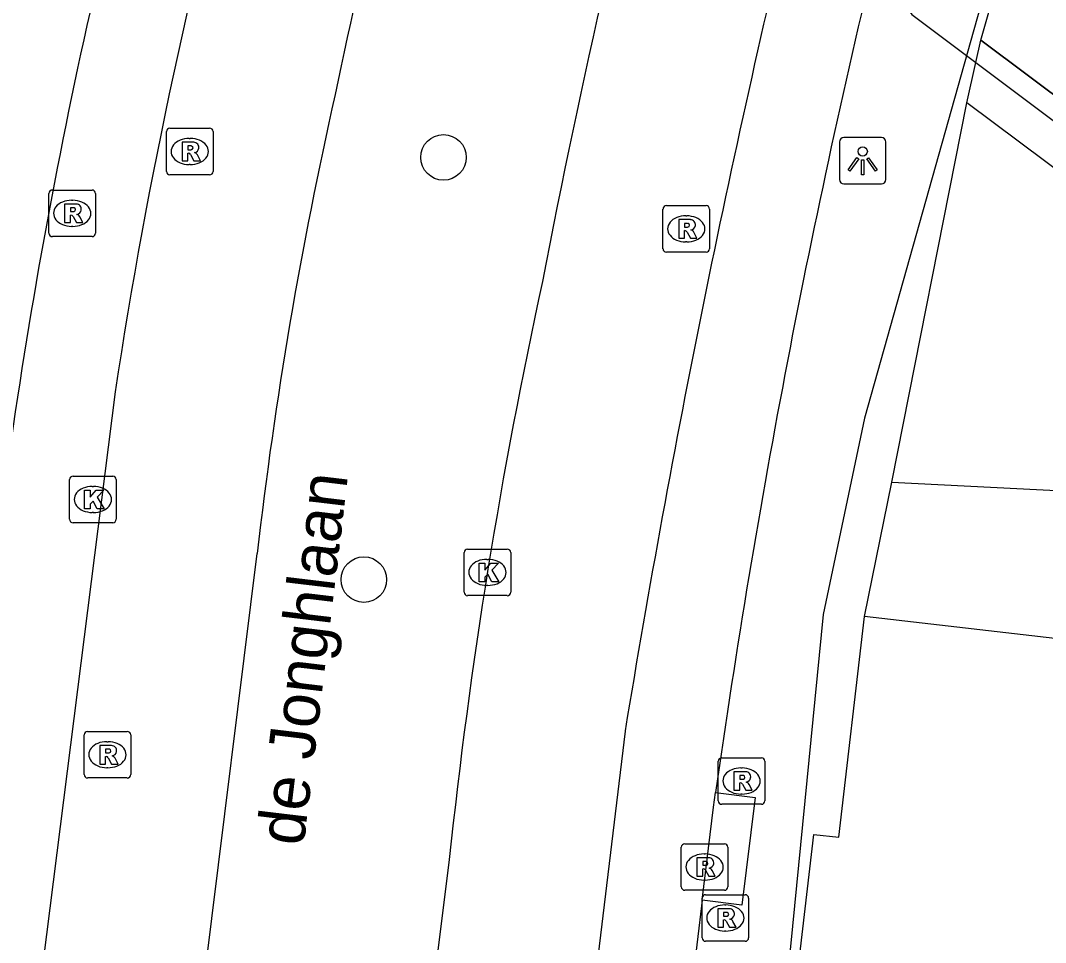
# Model space of a CAD drawing. Extents: x 159718 to 160783, y 383290 to 384030.
# Drawn here: x 160300.99 to 160323, y 383810.53 to 383830.33 of the extents above; entities that cross this region are included whole.
import ezdxf

# ---------------------------------------------------------------- set-up
doc = ezdxf.new("R2010")
doc.units = 0
for name, color, linetype in [('IMGEO_Boom', 7, 'Continuous'), ('IMGEO_Kolk', 7, 'Continuous'), ('IMGEO_Lichtpunt', 7, 'Continuous'), ('IMGEO_Openbare_ruimte_label', 7, 'Continuous'), ('IMGEO_Pand', 7, 'Continuous'), ('IMGEO_Pand_overbouw', 7, 'Continuous'), ('IMGEO_Rijbaan_lokaal_open', 7, 'Continuous'), ('IMGEO_Rioolput', 7, 'Continuous'), ('IMGEO_Voetpad_open', 7, 'Continuous')]:
    doc.layers.add(name, color=color, linetype=linetype)

msp = doc.modelspace()

# ---------------------------------------------------------------- linework, layer by layer
at = {"layer": 'IMGEO_Boom'}
for centre in [(160310.077, 383827.39), (160308.368, 383818.321)]:
    msp.add_circle(centre, 0.489, dxfattribs=at)
at = {"layer": 'IMGEO_Kolk'}
for p, q in [((160302.123, 383820.543), (160302.975, 383820.543)), ((160302.048, 383819.617), (160302.048, 383820.469)), ((160302.536, 383820.323), (160302.561, 383820.323)), ((160303.049, 383820.469), (160303.049, 383819.617)), ((160302.559, 383819.763), (160302.534, 383819.763)), ((160302.975, 383819.543), (160302.123, 383819.543)), ((160310.596, 383818.977), (160311.448, 383818.977)), ((160310.521, 383818.051), (160310.521, 383818.903)), ((160311.009, 383818.757), (160311.034, 383818.757)), ((160311.522, 383818.903), (160311.522, 383818.051)), ((160311.032, 383818.197), (160311.007, 383818.197)), ((160311.448, 383817.977), (160310.596, 383817.977))]:
    msp.add_line(p, q, dxfattribs=at)
for points in [[(160302.123, 383820.543), (160302.975, 383820.543)], [(160302.048, 383819.617), (160302.048, 383820.469)], [(160303.049, 383820.469), (160303.049, 383819.617)], [(160302.369, 383820.243), (160302.492, 383820.243), (160302.492, 383820.092), (160302.622, 383820.243), (160302.786, 383820.243), (160302.64, 383820.092), (160302.793, 383819.843), (160302.641, 383819.843), (160302.556, 383820.007), (160302.492, 383819.94), (160302.492, 383819.843), (160302.369, 383819.843), (160302.369, 383820.243)], [(160302.975, 383819.543), (160302.123, 383819.543)], [(160310.596, 383818.977), (160311.448, 383818.977)], [(160310.521, 383818.051), (160310.521, 383818.903)], [(160311.522, 383818.903), (160311.522, 383818.051)], [(160310.842, 383818.677), (160310.965, 383818.677), (160310.965, 383818.526), (160311.095, 383818.677), (160311.259, 383818.677), (160311.113, 383818.526), (160311.266, 383818.277), (160311.114, 383818.277), (160311.029, 383818.441), (160310.965, 383818.374), (160310.965, 383818.277), (160310.842, 383818.277), (160310.842, 383818.677)], [(160311.448, 383817.977), (160310.596, 383817.977)]]:
    msp.add_lwpolyline(points, dxfattribs=at)
for centre, start, end in [((160302.125, 383820.467), 91.552, 178.448), ((160302.125, 383820.467), 91.552, 178.448), ((160302.973, 383820.467), 1.552, 88.448), ((160302.973, 383820.467), 1.552, 88.448), ((160302.125, 383819.619), 181.552, 268.448), ((160302.125, 383819.619), 181.552, 268.448), ((160302.973, 383819.619), 271.552, 358.448), ((160302.973, 383819.619), 271.552, 358.448), ((160310.598, 383818.901), 91.552, 178.448), ((160310.598, 383818.901), 91.552, 178.448), ((160311.446, 383818.901), 1.552, 88.448), ((160311.446, 383818.901), 1.552, 88.448), ((160310.598, 383818.053), 181.552, 268.448), ((160310.598, 383818.053), 181.552, 268.448), ((160311.446, 383818.053), 271.552, 358.448), ((160311.446, 383818.053), 271.552, 358.448)]:
    msp.add_arc(centre, 0.0765, start, end, dxfattribs=at)
for centre, major_axis, ratio, start_param, end_param in [((160302.535, 383820.043), (-0.387, 0.002), 0.722429, 4.712389, 7.853982), ((160302.56, 383820.043), (-0.39, 0.002), 0.717154, 1.570796, 4.712389), ((160311.008, 383818.477), (-0.387, 0.002), 0.722429, 4.712389, 7.853982), ((160311.033, 383818.477), (-0.39, 0.002), 0.717154, 1.570796, 4.712389)]:
    msp.add_ellipse(centre, major_axis=major_axis, ratio=ratio, start_param=start_param, end_param=end_param, dxfattribs=at)
at = {"layer": 'IMGEO_Lichtpunt'}
for p, q in [((160319.483, 383827.815), (160318.675, 383827.815)), ((160319.483, 383827.815), (160318.675, 383827.815)), ((160318.581, 383827.72), (160318.581, 383826.913)), ((160318.581, 383827.72), (160318.581, 383826.913)), ((160319.577, 383826.913), (160319.577, 383827.72)), ((160319.577, 383826.913), (160319.577, 383827.72)), ((160318.675, 383826.819), (160319.483, 383826.819)), ((160318.675, 383826.819), (160319.483, 383826.819))]:
    msp.add_line(p, q, dxfattribs=at)
for points in [[(160318.955, 383827.384), (160318.994, 383827.356), (160318.806, 383827.094), (160318.768, 383827.121), (160318.955, 383827.384)], [(160319.057, 383827.336), (160319.104, 383827.336), (160319.104, 383827.014), (160319.057, 383827.014), (160319.057, 383827.336)], [(160319.167, 383827.356), (160319.205, 383827.383), (160319.392, 383827.121), (160319.353, 383827.093), (160319.167, 383827.356)]]:
    msp.add_lwpolyline(points, dxfattribs=at)
msp.add_circle((160319.08, 383827.518), 0.0994, dxfattribs=at)
for centre, start, end in [((160318.675, 383827.72), 90, 180), ((160318.675, 383827.72), 90, 180), ((160319.483, 383827.72), 0, 90), ((160319.483, 383827.72), 0, 90), ((160318.675, 383826.913), 180, 270), ((160318.675, 383826.913), 180, 270), ((160319.483, 383826.913), 270, 0), ((160319.483, 383826.913), 270, 360)]:
    msp.add_arc(centre, 0.0946, start, end, dxfattribs=at)
at = {"layer": 'IMGEO_Pand'}
for points in [[(160321.613, 383829.907), (160323.018, 383834.826), (160324.122, 383838.696), (160327.127, 383845.65)], [(160321.613, 383829.907), (160336.795, 383818.544), (160346.525, 383811.261), (160348.576, 383814.012)], [(160316.364, 383798.547), (160318.028, 383812.85), (160318.567, 383812.789), (160319.117, 383817.532)], [(160330.225, 383793.156), (160332.015, 383794.838), (160331.674, 383795.167), (160331.745, 383795.251), (160328.355, 383798.507), (160328.272, 383798.421), (160328.118, 383798.579), (160329.591, 383811.526), (160329.098, 383811.582), (160329.647, 383816.31), (160319.117, 383817.532)]]:
    msp.add_lwpolyline(points, dxfattribs=at)
at = {"layer": 'IMGEO_Pand_overbouw'}
for points in [[(160327.03, 383845.851), (160322.711, 383834.557), (160319.121, 383821.789), (160318.228, 383817.573), (160316.288, 383797.859), (160325.972, 383789.29)], [(160323.118, 383836.853), (160322.935, 383835.48), (160321.868, 383835.959), (160321.129, 383835.97), (160320.988, 383835.713), (160320.729, 383835.242), (160320.413, 383833.459), (160319.729, 383831.741), (160319.721, 383831.021), (160320.132, 383830.458), (160321.506, 383829.424), (160327.872, 383824.649)], [(160336.795, 383818.544), (160321.613, 383829.907), (160323.018, 383834.826)]]:
    msp.add_lwpolyline(points, dxfattribs=at)
at = {"layer": 'IMGEO_Rijbaan_lokaal_open'}
for points in [[(160303.029, 383822.356), (160300.44, 383801.933)], [(160303.861, 383801.017), (160306.076, 383818.88)], [(160313.977, 383815.07), (160311.649, 383795.766), (160310.15, 383781)], [(160310.203, 383812.314), (160308.866, 383801.637), (160308.739, 383800.399)]]:
    msp.add_lwpolyline(points, dxfattribs=at)
for centre, radius, start, end in [((160385.712, 383812.793), 79.576, 161.23178, 168.43982), ((160506.644, 383787.234), 198.023, 165.2673, 169.08645), ((160412.625, 383805.783), 110.842, 164.23008, 171.40087), ((160558.608, 383775.008), 247.889, 166.38115, 170.69939), ((160399.342, 383808.118), 93.885, 167.31122, 173.41754), ((160424.535, 383800.256), 114.966, 167.71152, 173.97975)]:
    msp.add_arc(centre, radius, start, end, dxfattribs=at)
at = {"layer": 'IMGEO_Rioolput'}
for p, q in [((160304.203, 383828.016), (160305.055, 383828.016)), ((160304.128, 383827.09), (160304.128, 383827.942)), ((160304.616, 383827.796), (160304.641, 383827.796)), ((160305.129, 383827.942), (160305.129, 383827.09)), ((160304.639, 383827.236), (160304.614, 383827.236)), ((160305.055, 383827.016), (160304.203, 383827.016)), ((160301.679, 383826.688), (160302.531, 383826.688)), ((160301.604, 383825.762), (160301.604, 383826.614)), ((160302.092, 383826.468), (160302.117, 383826.468)), ((160302.605, 383826.614), (160302.605, 383825.762)), ((160314.791, 383825.428), (160314.791, 383826.28)), ((160314.866, 383826.354), (160315.718, 383826.354)), ((160315.792, 383826.28), (160315.792, 383825.428)), ((160315.279, 383826.134), (160315.304, 383826.134)), ((160302.115, 383825.908), (160302.09, 383825.908)), ((160302.531, 383825.688), (160301.679, 383825.688)), ((160315.302, 383825.574), (160315.277, 383825.574)), ((160315.718, 383825.354), (160314.866, 383825.354)), ((160302.436, 383815.061), (160303.288, 383815.061)), ((160302.361, 383814.135), (160302.361, 383814.987)), ((160302.849, 383814.841), (160302.874, 383814.841)), ((160303.362, 383814.987), (160303.362, 383814.135)), ((160315.977, 383813.57), (160315.977, 383814.422)), ((160316.052, 383814.496), (160316.904, 383814.496)), ((160316.978, 383814.422), (160316.978, 383813.57)), ((160302.872, 383814.281), (160302.847, 383814.281)), ((160316.465, 383814.276), (160316.49, 383814.276)), ((160303.288, 383814.061), (160302.436, 383814.061)), ((160316.488, 383813.716), (160316.463, 383813.716)), ((160316.904, 383813.496), (160316.052, 383813.496)), ((160315.259, 383812.649), (160316.111, 383812.649)), ((160315.184, 383811.723), (160315.184, 383812.575)), ((160315.672, 383812.429), (160315.697, 383812.429)), ((160316.185, 383812.575), (160316.185, 383811.723)), ((160315.695, 383811.869), (160315.67, 383811.869)), ((160316.111, 383811.649), (160315.259, 383811.649)), ((160315.704, 383811.554), (160316.556, 383811.554)), ((160315.629, 383810.628), (160315.629, 383811.48)), ((160316.117, 383811.334), (160316.142, 383811.334)), ((160316.63, 383811.48), (160316.63, 383810.628)), ((160316.14, 383810.774), (160316.115, 383810.774)), ((160316.556, 383810.554), (160315.704, 383810.554))]:
    msp.add_line(p, q, dxfattribs=at)
for points in [[(160304.203, 383828.016), (160305.055, 383828.016)], [(160304.128, 383827.09), (160304.128, 383827.942)], [(160305.129, 383827.942), (160305.129, 383827.09)], [(160304.717, 383827.714), (160304.465, 383827.716), (160304.465, 383827.316)], [(160304.643, 383827.635), (160304.589, 383827.635), (160304.589, 383827.554)], [(160304.589, 383827.554), (160304.641, 383827.554)], [(160304.465, 383827.316), (160304.589, 383827.316), (160304.589, 383827.478), (160304.6, 383827.478)], [(160304.647, 383827.449), (160304.718, 383827.316), (160304.858, 383827.316), (160304.793, 383827.442)], [(160305.055, 383827.016), (160304.203, 383827.016)], [(160301.679, 383826.688), (160302.531, 383826.688)], [(160301.604, 383825.762), (160301.604, 383826.614)], [(160302.605, 383826.614), (160302.605, 383825.762)], [(160302.193, 383826.386), (160301.941, 383826.388), (160301.941, 383825.988)], [(160302.119, 383826.307), (160302.065, 383826.307), (160302.065, 383826.226)], [(160314.791, 383825.428), (160314.791, 383826.28)], [(160314.866, 383826.354), (160315.718, 383826.354)], [(160315.792, 383826.28), (160315.792, 383825.428)], [(160301.941, 383825.988), (160302.065, 383825.988), (160302.065, 383826.15), (160302.076, 383826.15)], [(160302.065, 383826.226), (160302.117, 383826.226)], [(160302.123, 383826.121), (160302.194, 383825.988), (160302.334, 383825.988), (160302.269, 383826.114)], [(160315.38, 383826.052), (160315.128, 383826.054), (160315.128, 383825.654)], [(160315.128, 383825.654), (160315.252, 383825.654), (160315.252, 383825.816), (160315.263, 383825.816)], [(160315.306, 383825.973), (160315.252, 383825.973), (160315.252, 383825.892)], [(160315.252, 383825.892), (160315.304, 383825.892)], [(160302.531, 383825.688), (160301.679, 383825.688)], [(160315.31, 383825.787), (160315.381, 383825.654), (160315.521, 383825.654), (160315.456, 383825.78)], [(160315.718, 383825.354), (160314.866, 383825.354)], [(160302.436, 383815.061), (160303.288, 383815.061)], [(160302.361, 383814.135), (160302.361, 383814.987)], [(160303.362, 383814.987), (160303.362, 383814.135)], [(160302.95, 383814.759), (160302.698, 383814.761), (160302.698, 383814.361)], [(160302.876, 383814.68), (160302.822, 383814.68), (160302.822, 383814.599)], [(160302.822, 383814.599), (160302.874, 383814.599)], [(160302.698, 383814.361), (160302.822, 383814.361), (160302.822, 383814.523), (160302.833, 383814.523)], [(160302.88, 383814.494), (160302.951, 383814.361), (160303.091, 383814.361), (160303.026, 383814.487)], [(160315.977, 383813.57), (160315.977, 383814.422)], [(160316.052, 383814.496), (160316.904, 383814.496)], [(160316.978, 383814.422), (160316.978, 383813.57)], [(160316.566, 383814.194), (160316.314, 383814.196), (160316.314, 383813.796)], [(160303.288, 383814.061), (160302.436, 383814.061)], [(160316.314, 383813.796), (160316.438, 383813.796), (160316.438, 383813.958), (160316.449, 383813.958)], [(160316.492, 383814.115), (160316.438, 383814.115), (160316.438, 383814.034)], [(160316.438, 383814.034), (160316.49, 383814.034)], [(160316.496, 383813.929), (160316.567, 383813.796), (160316.707, 383813.796), (160316.642, 383813.922)], [(160316.904, 383813.496), (160316.052, 383813.496)], [(160315.259, 383812.649), (160316.111, 383812.649)], [(160315.184, 383811.723), (160315.184, 383812.575)], [(160316.185, 383812.575), (160316.185, 383811.723)], [(160315.773, 383812.347), (160315.521, 383812.349), (160315.521, 383811.949)], [(160315.699, 383812.268), (160315.645, 383812.268), (160315.645, 383812.187)], [(160315.645, 383812.187), (160315.697, 383812.187)], [(160315.521, 383811.949), (160315.645, 383811.949), (160315.645, 383812.111), (160315.656, 383812.111)], [(160315.703, 383812.082), (160315.774, 383811.949), (160315.914, 383811.949), (160315.849, 383812.075)], [(160316.111, 383811.649), (160315.259, 383811.649)], [(160315.704, 383811.554), (160316.556, 383811.554)], [(160315.629, 383810.628), (160315.629, 383811.48)], [(160316.63, 383811.48), (160316.63, 383810.628)], [(160316.218, 383811.252), (160315.966, 383811.254), (160315.966, 383810.854)], [(160316.144, 383811.173), (160316.09, 383811.173), (160316.09, 383811.092)], [(160316.09, 383811.092), (160316.142, 383811.092)], [(160315.966, 383810.854), (160316.09, 383810.854), (160316.09, 383811.016), (160316.101, 383811.016)], [(160316.148, 383810.987), (160316.219, 383810.854), (160316.359, 383810.854), (160316.294, 383810.98)], [(160316.556, 383810.554), (160315.704, 383810.554)]]:
    msp.add_lwpolyline(points, dxfattribs=at)
for centre, radius, start, end in [((160304.205, 383827.94), 0.0765, 91.552, 178.448), ((160304.205, 383827.94), 0.0765, 91.552, 178.448), ((160305.053, 383827.94), 0.0765, 1.552, 88.448), ((160305.053, 383827.94), 0.0765, 1.552, 88.448), ((160304.625, 383827.743), 0.19, 274.7715, 282.9687), ((160304.649, 383827.539), 0.0964, 77.0061, 93.1865), ((160304.663, 383827.596), 0.0378, 276.6634, 79.6772), ((160304.716, 383827.604), 0.109, 350.3612, 89.416), ((160304.714, 383827.604), 0.112, 277.5842, 350.9817), ((160304.599, 383827.425), 0.0533, 26.0293, 88.6989), ((160304.698, 383827.389), 0.108, 29.5134, 73.7905), ((160304.205, 383827.092), 0.0765, 181.552, 268.448), ((160304.205, 383827.092), 0.0765, 181.552, 268.448), ((160305.053, 383827.092), 0.0765, 271.552, 358.448), ((160305.053, 383827.092), 0.0765, 271.552, 358.448), ((160301.681, 383826.612), 0.0765, 91.552, 178.448), ((160301.681, 383826.612), 0.0765, 91.552, 178.448), ((160302.529, 383826.612), 0.0765, 1.552, 88.448), ((160302.529, 383826.612), 0.0765, 1.552, 88.448), ((160302.101, 383826.415), 0.19, 274.7715, 282.9687), ((160302.125, 383826.211), 0.0964, 77.0061, 93.1865), ((160302.139, 383826.268), 0.0378, 276.6634, 79.6772), ((160302.192, 383826.276), 0.109, 350.3612, 89.416), ((160302.19, 383826.276), 0.112, 277.5842, 350.9817), ((160314.868, 383826.278), 0.0765, 91.552, 178.448), ((160314.868, 383826.278), 0.0765, 91.552, 178.448), ((160315.716, 383826.278), 0.0765, 1.552, 88.448), ((160315.716, 383826.278), 0.0765, 1.552, 88.448), ((160302.075, 383826.097), 0.0533, 26.0293, 88.6989), ((160302.174, 383826.061), 0.108, 29.5134, 73.7905), ((160315.379, 383825.942), 0.109, 350.3612, 89.416), ((160315.262, 383825.763), 0.0533, 26.0293, 88.6989), ((160315.288, 383826.081), 0.19, 274.7715, 282.9687), ((160315.312, 383825.877), 0.0964, 77.0061, 93.1865), ((160315.326, 383825.934), 0.0378, 276.6634, 79.6772), ((160315.377, 383825.942), 0.112, 277.5842, 350.9817), ((160315.361, 383825.727), 0.108, 29.5134, 73.7905), ((160301.681, 383825.764), 0.0765, 181.552, 268.448), ((160301.681, 383825.764), 0.0765, 181.552, 268.448), ((160302.529, 383825.764), 0.0765, 271.552, 358.448), ((160302.529, 383825.764), 0.0765, 271.552, 358.448), ((160314.868, 383825.43), 0.0765, 181.552, 268.448), ((160314.868, 383825.43), 0.0765, 181.552, 268.448), ((160315.716, 383825.43), 0.0765, 271.552, 358.448), ((160315.716, 383825.43), 0.0765, 271.552, 358.448), ((160302.438, 383814.985), 0.0765, 91.552, 178.448), ((160302.438, 383814.985), 0.0765, 91.552, 178.448), ((160303.286, 383814.985), 0.0765, 1.552, 88.448), ((160303.286, 383814.985), 0.0765, 1.552, 88.448), ((160302.858, 383814.788), 0.19, 274.7715, 282.9687), ((160302.882, 383814.584), 0.0964, 77.0061, 93.1865), ((160302.896, 383814.641), 0.0378, 276.6634, 79.6772), ((160302.949, 383814.649), 0.109, 350.3612, 89.416), ((160302.947, 383814.649), 0.112, 277.5842, 350.9817), ((160302.832, 383814.47), 0.0533, 26.0293, 88.6989), ((160302.931, 383814.434), 0.108, 29.5134, 73.7905), ((160316.054, 383814.42), 0.0765, 91.552, 178.448), ((160316.054, 383814.42), 0.0765, 91.552, 178.448), ((160316.902, 383814.42), 0.0765, 1.552, 88.448), ((160316.902, 383814.42), 0.0765, 1.552, 88.448), ((160302.438, 383814.137), 0.0765, 181.552, 268.448), ((160302.438, 383814.137), 0.0765, 181.552, 268.448), ((160303.286, 383814.137), 0.0765, 271.552, 358.448), ((160303.286, 383814.137), 0.0765, 271.552, 358.448), ((160316.565, 383814.084), 0.109, 350.3612, 89.416), ((160316.448, 383813.905), 0.0533, 26.0293, 88.6989), ((160316.474, 383814.223), 0.19, 274.7715, 282.9687), ((160316.498, 383814.019), 0.0964, 77.0061, 93.1865), ((160316.512, 383814.076), 0.0378, 276.6634, 79.6772), ((160316.563, 383814.084), 0.112, 277.5842, 350.9817), ((160316.547, 383813.869), 0.108, 29.5134, 73.7905), ((160316.054, 383813.572), 0.0765, 181.552, 268.448), ((160316.054, 383813.572), 0.0765, 181.552, 268.448), ((160316.902, 383813.572), 0.0765, 271.552, 358.448), ((160316.902, 383813.572), 0.0765, 271.552, 358.448), ((160315.261, 383812.573), 0.0765, 91.552, 178.448), ((160315.261, 383812.573), 0.0765, 91.552, 178.448), ((160316.109, 383812.573), 0.0765, 1.552, 88.448), ((160316.109, 383812.573), 0.0765, 1.552, 88.448), ((160315.681, 383812.376), 0.19, 274.7715, 282.9687), ((160315.705, 383812.172), 0.0964, 77.0061, 93.1865), ((160315.719, 383812.229), 0.0378, 276.6634, 79.6772), ((160315.772, 383812.237), 0.109, 350.3612, 89.416), ((160315.77, 383812.237), 0.112, 277.5842, 350.9817), ((160315.655, 383812.058), 0.0533, 26.0293, 88.6989), ((160315.754, 383812.022), 0.108, 29.5134, 73.7905), ((160315.261, 383811.725), 0.0765, 181.552, 268.448), ((160315.261, 383811.725), 0.0765, 181.552, 268.448), ((160316.109, 383811.725), 0.0765, 271.552, 358.448), ((160316.109, 383811.725), 0.0765, 271.552, 358.448), ((160315.706, 383811.478), 0.0765, 91.552, 178.448), ((160315.706, 383811.478), 0.0765, 91.552, 178.448), ((160316.554, 383811.478), 0.0765, 1.552, 88.448), ((160316.554, 383811.478), 0.0765, 1.552, 88.448), ((160316.126, 383811.281), 0.19, 274.7715, 282.9687), ((160316.15, 383811.077), 0.0964, 77.0061, 93.1865), ((160316.164, 383811.134), 0.0378, 276.6634, 79.6772), ((160316.217, 383811.142), 0.109, 350.3612, 89.416), ((160316.215, 383811.142), 0.112, 277.5842, 350.9817), ((160316.1, 383810.963), 0.0533, 26.0293, 88.6989), ((160316.199, 383810.927), 0.108, 29.5134, 73.7905), ((160315.706, 383810.63), 0.0765, 181.552, 268.448), ((160315.706, 383810.63), 0.0765, 181.552, 268.448), ((160316.554, 383810.63), 0.0765, 271.552, 358.448), ((160316.554, 383810.63), 0.0765, 271.552, 358.448)]:
    msp.add_arc(centre, radius, start, end, dxfattribs=at)
for centre, major_axis, ratio, start_param, end_param in [((160304.615, 383827.516), (-0.387, 0.002), 0.722429, 4.712389, 7.853982), ((160304.64, 383827.516), (-0.39, 0.002), 0.717154, 1.570796, 4.712389), ((160302.091, 383826.188), (-0.387, 0.002), 0.722429, 4.712389, 7.853982), ((160302.116, 383826.188), (-0.39, 0.002), 0.717154, 1.570796, 4.712389), ((160315.278, 383825.854), (-0.387, 0.002), 0.722429, 4.712389, 7.853982), ((160315.303, 383825.854), (-0.39, 0.002), 0.717154, 1.570796, 4.712389), ((160302.848, 383814.561), (-0.387, 0.002), 0.722429, 4.712389, 7.853982), ((160302.873, 383814.561), (-0.39, 0.002), 0.717154, 1.570796, 4.712389), ((160316.464, 383813.996), (-0.387, 0.002), 0.722429, 4.712389, 7.853982), ((160316.489, 383813.996), (-0.39, 0.002), 0.717154, 1.570796, 4.712389), ((160315.671, 383812.149), (-0.387, 0.002), 0.722429, 4.712389, 7.853982), ((160315.696, 383812.149), (-0.39, 0.002), 0.717154, 1.570796, 4.712389), ((160316.116, 383811.054), (-0.387, 0.002), 0.722429, 4.712389, 7.853982), ((160316.141, 383811.054), (-0.39, 0.002), 0.717154, 1.570796, 4.712389)]:
    msp.add_ellipse(centre, major_axis=major_axis, ratio=ratio, start_param=start_param, end_param=end_param, dxfattribs=at)
at = {"layer": 'IMGEO_Voetpad_open'}
for points in [[(160321.314, 383828.562), (160321.506, 383829.424), (160321.613, 383829.907)], [(160319.705, 383820.415), (160321.314, 383828.562)], [(160319.705, 383820.415), (160327.758, 383820.003), (160328.611, 383823.115), (160321.314, 383828.562)], [(160319.117, 383817.532), (160319.705, 383820.415)], [(160315.921, 383813.749), (160316.769, 383813.645), (160316.486, 383811.332), (160315.634, 383811.436)], [(160315.634, 383811.436), (160315.877, 383813.437), (160315.921, 383813.749)], [(160315.634, 383811.436), (160315.56, 383810.834), (160314.568, 383802.515), (160314.329, 383800.637)]]:
    msp.add_lwpolyline(points, dxfattribs=at)
for centre, radius, start, end in [((160420.789, 383803.998), 121.239, 164.99923, 174.44906), ((160505.852, 383786.87), 191.824, 166.33407, 171.9449)]:
    msp.add_arc(centre, radius, start, end, dxfattribs=at)

# ---------------------------------------------------------------- texts
at = {"layer": 'IMGEO_Openbare_ruimte_label'}
msp.add_text('de Jonghlaan', height=1, rotation=83.1663, dxfattribs=at).set_placement((160307.072, 383812.584))

doc.saveas('drawing.dxf')
